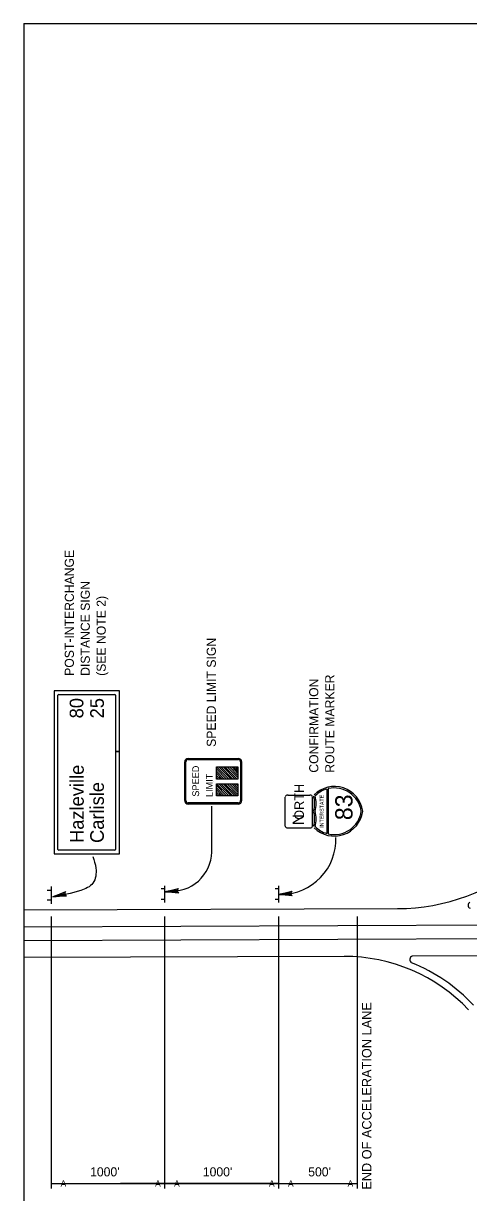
# Model space of a CAD drawing. Extents: x 644898 to 648326, y 298294 to 300670.
# Drawn here: x 645779.2 to 645925.8, y 299676.7 to 300061.5 of the extents above; entities that cross this region are included whole.
import ezdxf

# ---------------------------------------------------------------- set-up
doc = ezdxf.new("R2010")
doc.units = 0
doc.layers.add('1', color=7, linetype='Continuous')
doc.layers.add('2', color=7, linetype='Continuous')

msp = doc.modelspace()

# ---------------------------------------------------------------- linework, layer by layer
at = {"layer": '1'}
for q in [(646565.32, 300061.49), (645779.32, 299497.49)]:
    msp.add_line((645779.32, 300061.49), q, dxfattribs=at)
at = {"layer": '2'}
for p, q in [((645810.82, 299841.88), (645789.32, 299841.88)), ((645789.32, 299841.88), (645789.32, 299788.13)), ((645790.57, 299789.63), (645790.57, 299840.38)), ((645790.82, 299840.63), (645809.32, 299840.63)), ((645809.57, 299840.38), (645809.57, 299821.86)), ((645810.82, 299821.86), (645810.82, 299841.88)), ((645810.82, 299821.86), (645809.57, 299821.86)), ((645809.57, 299821.86), (645809.57, 299789.63)), ((645809.57, 299821.86), (645810.82, 299821.86)), ((645810.82, 299788.13), (645810.82, 299821.86)), ((645832.32, 299805.76), (645832.32, 299818.51)), ((645832.7, 299805.76), (645832.7, 299818.51)), ((645833.45, 299819.51), (645849.95, 299819.51)), ((645833.45, 299819.26), (645849.95, 299819.26)), ((645846.82, 299812.76), (645842.82, 299816.76)), ((645846.07, 299812.76), (645842.82, 299816.13)), ((645847.57, 299812.76), (645843.57, 299816.76)), ((645848.2, 299812.76), (645844.2, 299816.76)), ((645848.95, 299812.76), (645844.95, 299816.76)), ((645849.57, 299812.76), (645845.57, 299816.76)), ((645849.82, 299813.26), (645846.32, 299816.76)), ((645849.82, 299814.01), (645847.07, 299816.76)), ((645849.82, 299814.63), (645847.82, 299816.76)), ((645849.82, 299815.26), (645848.45, 299816.76)), ((645849.82, 299816.01), (645849.2, 299816.76)), ((645850.7, 299818.51), (645850.7, 299805.76)), ((645851.07, 299818.51), (645851.07, 299805.76)), ((645800.07, 299815.01), (645800.07, 299815.01)), ((645845.32, 299812.76), (645842.82, 299815.38)), ((645844.7, 299812.76), (645842.82, 299814.76)), ((645844.07, 299812.76), (645842.82, 299814.01)), ((645843.32, 299812.76), (645842.82, 299813.26)), ((645841.7, 299812.01), (645841.7, 299812.01)), ((645846.82, 299807.26), (645842.82, 299811.26)), ((645846.07, 299807.26), (645842.82, 299810.63)), ((645845.32, 299807.26), (645842.82, 299809.88)), ((645844.7, 299807.26), (645842.82, 299809.26)), ((645844.07, 299807.26), (645842.82, 299808.51)), ((645847.57, 299807.26), (645843.57, 299811.26)), ((645848.2, 299807.26), (645844.2, 299811.26)), ((645848.95, 299807.26), (645844.95, 299811.26)), ((645849.57, 299807.26), (645845.57, 299811.26)), ((645849.82, 299807.76), (645846.32, 299811.26)), ((645849.82, 299808.51), (645847.07, 299811.26)), ((645849.82, 299809.13), (645847.82, 299811.26)), ((645849.82, 299809.76), (645848.45, 299811.26)), ((645849.82, 299810.51), (645849.2, 299811.26)), ((645879.07, 299809.51), (645879.07, 299794.88)), ((645879.57, 299809.63), (645879.57, 299794.76)), ((645849.95, 299805.01), (645833.45, 299805.01)), ((645843.32, 299807.26), (645842.82, 299807.76)), ((645865.45, 299797.26), (645865.45, 299806.88)), ((645866.32, 299807.51), (645873.57, 299807.51)), ((645874.32, 299806.88), (645874.32, 299797.26)), ((645875.45, 299807.26), (645875.45, 299807.26)), ((645849.95, 299804.51), (645833.45, 299804.51)), ((645841.2, 299790.13), (645841.2, 299803.88)), ((645869.95, 299802.26), (645869.95, 299802.26)), ((645875.45, 299802.26), (645875.45, 299802.26)), ((645882.82, 299802.26), (645882.82, 299802.26)), ((645875.45, 299797.26), (645875.45, 299797.26)), ((645873.57, 299796.63), (645866.32, 299796.63)), ((645809.32, 299789.38), (645790.82, 299789.38)), ((645789.32, 299788.13), (645810.82, 299788.13)), ((645825.7, 299777.63), (645825.7, 299772.13)), ((645863.2, 299777.63), (645863.2, 299772.13)), ((645788.32, 299776.13), (645787.07, 299776.13)), ((645788.32, 299777.38), (645788.32, 299771.76)), ((645825.7, 299776.63), (645824.57, 299776.63)), ((645863.2, 299776.63), (645862.07, 299776.63)), ((645902.45, 299770.13), (645779.2, 299769.63)), ((645779.32, 299773.01), (645779.32, 299773.01)), ((645788.32, 299772.88), (645787.07, 299772.88)), ((645825.7, 299773.13), (645824.57, 299773.13)), ((645863.2, 299773.13), (645862.07, 299773.13)), ((645788.32, 299767.51), (645788.32, 299678.01)), ((645825.7, 299767.51), (645825.7, 299678.01)), ((645845.82, 299769.88), (645845.82, 299769.88)), ((645863.2, 299767.51), (645863.2, 299678.01)), ((645889.07, 299767.51), (645889.07, 299678.01)), ((646038.82, 299765.13), (645779.32, 299764.01)), ((646038.07, 299760.63), (645779.32, 299759.51)), ((645982.95, 299754.88), (645907.2, 299754.51)), ((645884.82, 299754.38), (645779.32, 299754.01)), ((645779.32, 299754.01), (645779.32, 299754.01)), ((645788.32, 299679.63), (645863.2, 299679.63)), ((645863.2, 299679.63), (645811.2, 299679.63)), ((645863.2, 299679.63), (645889.07, 299679.63))]:
    msp.add_line(p, q, dxfattribs=at)
for points in [[(645842.82, 299812.76), (645842.82, 299816.76), (645849.82, 299816.76), (645849.82, 299812.76)], [(645842.82, 299807.26), (645842.82, 299811.26), (645849.82, 299811.26), (645849.82, 299807.26)]]:
    msp.add_lwpolyline(points, close=True, dxfattribs=at)
for points in [[(645793.2, 299774.51), (645793.07, 299774.63), (645788.95, 299774.01), (645793.2, 299774.51), (645793.45, 299774.26), (645788.95, 299774.01), (645792.95, 299775.13), (645792.95, 299775.51), (645788.95, 299774.01), (645793.2, 299775.76), (645792.95, 299775.51)], [(645830.02, 299775.51), (645829.9, 299775.76), (645825.77, 299775.64), (645830.02, 299775.51), (645830.27, 299775.26), (645825.77, 299775.64), (645829.9, 299776.26), (645830.02, 299776.51), (645825.77, 299775.64), (645830.15, 299776.76), (645830.02, 299776.51)], [(645867.45, 299774.63), (645867.32, 299774.88), (645863.2, 299774.76), (645867.45, 299774.63), (645867.7, 299774.38), (645863.2, 299774.76), (645867.32, 299775.38), (645867.45, 299775.63), (645863.2, 299774.76), (645867.57, 299775.88), (645867.45, 299775.63)]]:
    msp.add_lwpolyline(points, dxfattribs=at)
for centre, radius, start, end in [((645790.82, 299840.38), 0.25, 90, 180), ((645809.32, 299840.38), 0.25, 0, 90), ((645833.45, 299818.45), 1.13, 90, 180), ((645833.45, 299818.45), 0.75, 90, 180), ((645849.95, 299818.45), 1.13, 0, 90), ((645849.95, 299818.45), 0.75, 0, 90), ((645881.59, 299800.92), 9.44, 8.1301, 135), ((645881.59, 299800.92), 8.94, 106.3155, 135), ((645881.59, 299800.92), 8.94, 8.1301, 103.0131), ((645833.45, 299805.7), 1.13, 180, 270), ((645833.45, 299805.7), 0.75, 180, 270), ((645849.95, 299805.7), 1.13, 270, 0), ((645849.95, 299805.7), 0.75, 270, 0), ((645865.3, 299804.72), 9.78, 345.75, 14.25), ((645865.3, 299804.72), 10.28, 345.75, 14.25), ((645865.3, 299799.66), 9.78, 345.75, 14.25), ((645881.59, 299803.45), 9.44, 225, 351.8699), ((645865.3, 299799.66), 10.28, 345.75, 14.25), ((645881.59, 299803.45), 8.94, 256.964, 351.8699), ((645881.59, 299803.45), 8.94, 225, 253.656), ((645864.08, 299792.89), 18.01, 270.3852, 1.9691), ((645790.82, 299789.63), 0.25, 180, 270), ((645809.32, 299789.63), 0.25, 270, 360), ((645827.99, 299789.12), 13.25, 270.827, 4.4), ((645902.12, 299837.34), 67.18, 270.2525, 309.9999), ((645926.68, 299771.27), 1.07, 115.542, 249.178), ((645885.05, 299698.42), 55.99, 43.3195, 90.2526), ((645907.61, 299753.37), 1.19, 106.8392, 239.0676), ((645885.05, 299698.42), 58.23, 43.3195, 67.8501)]:
    msp.add_arc(centre, radius, start, end, dxfattribs=at)
for centre, major_axis, start_param, end_param in [((645866.34, 299806.95), (-0.896, 0), 4.712389, 6.283185), ((645873.51, 299806.95), (-0.896, 0), 3.141593, 4.712389), ((645866.34, 299797.28), (0.896, 0), 3.141593, 4.712389), ((645873.51, 299797.28), (0.896, 0), 4.712389, 6.283185)]:
    msp.add_ellipse(centre, major_axis=major_axis, ratio=0.6, start_param=start_param, end_param=end_param, dxfattribs=at)
msp.add_spline([(645802.07, 299787.26), (645803.07, 299783.51), (645802.07, 299778.51), (645798.07, 299776.13), (645788.95, 299774.01)], degree=3, dxfattribs=at)

# ---------------------------------------------------------------- texts
for s, height, p in [('POST-INTERCHANGE', 3, (645795.82, 299846.76)), ('DISTANCE SIGN', 3, (645801.07, 299846.76)), ('(SEE NOTE 2)', 3, (645806.32, 299846.76)), ('SPEED LIMIT SIGN', 3, (645842.57, 299823.38)), ('ROUTE MARKER', 3, (645881.57, 299814.88)), ('CONFIRMATION', 3, (645876.32, 299814.88)), ('80', 4.5, (645798.95, 299832.76)), ('25', 4.5, (645805.7, 299832.76)), ('Hazleville       ', 4.5, (645799.07, 299791.76)), ('SPEED', 2.249, (645837.07, 299807.01)), ('LIMIT', 2.249, (645841.57, 299806.88)), ('Carlisle       ', 4.5, (645805.7, 299791.76)), ('ORTH', 3.125, (645871.57, 299799.38)), ('INTERSTATE', 1.264, (645878.07, 299796.76)), ('83', 5.69, (645887.57, 299799.26)), ('N', 3.75, (645871.57, 299797.63)), ('END OF ACCELERATION LANE', 3.1342, (645893.82, 299677.63))]:
    msp.add_text(s, height=height, rotation=90, dxfattribs=at).set_placement(p)
for s, height, p in [("1000'", 3, (645801.17, 299682.02)), ("1000'", 3, (645838.29, 299682.02)), ("500'", 3, (645872.99, 299682.02)), ('A', 2.09, (645791.45, 299678.63)), ('A', 2.09, (645822.57, 299678.63)), ('A', 2.09, (645828.82, 299678.63)), ('A', 2.09, (645860.07, 299678.63)), ('A', 2.09, (645866.32, 299678.63)), ('A', 2.09, (645885.95, 299678.63))]:
    msp.add_text(s, height=height, dxfattribs=at).set_placement(p)

doc.saveas('drawing.dxf')
